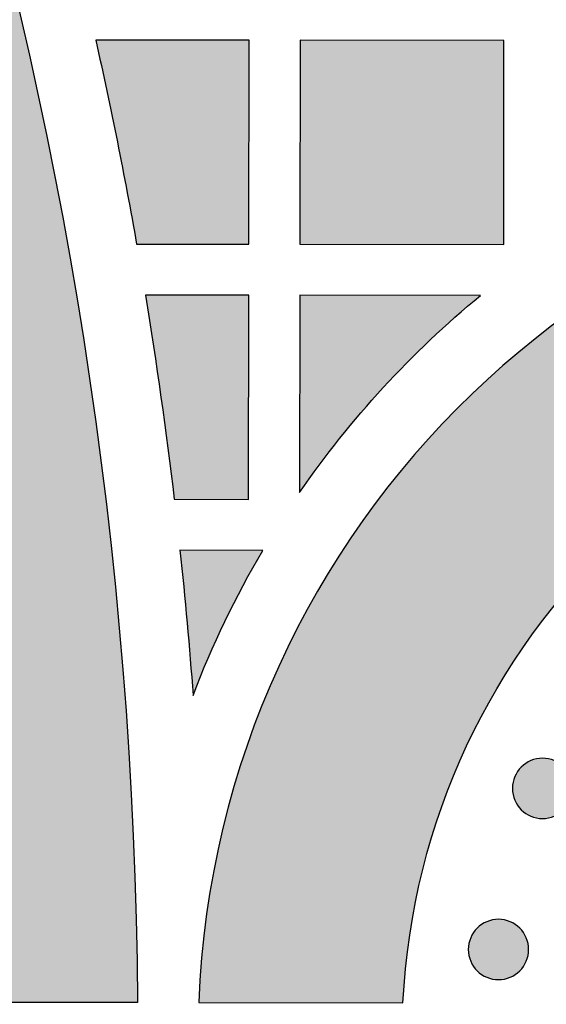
# Model space of a CAD drawing. Header units: millimetres. Extents: x -3873 to -97, y 912 to 4165.
# Tile 495 of 656: x -1400 to -1369, y 2910 to 2968. Entities that reach past the tile are written whole.
import ezdxf

# ---------------------------------------------------------------- set-up
doc = ezdxf.new("R2010")
doc.units = ezdxf.units.MM
doc.layers.add('pattern', color=7, linetype='Continuous', true_color=0x000000)

msp = doc.modelspace()

# ---------------------------------------------------------------- hatches: boundary and pattern name
at = {"layer": 'pattern'}
for points in [[(-1459.376, 3064.29), (-1458.047, 3064.119), (-1456.719, 3063.91), (-1455.394, 3063.663), (-1454.075, 3063.378), (-1452.761, 3063.056), (-1451.456, 3062.697), (-1450.161, 3062.3), (-1448.877, 3061.867), (-1447.605, 3061.397), (-1446.348, 3060.892), (-1445.107, 3060.352), (-1443.882, 3059.778), (-1442.677, 3059.171), (-1441.491, 3058.531), (-1440.327, 3057.859), (-1439.185, 3057.157), (-1436.495, 3053.165), (-1433.872, 3049.114), (-1431.318, 3045.006), (-1428.835, 3040.841), (-1426.425, 3036.622), (-1424.088, 3032.351), (-1421.828, 3028.03), (-1419.645, 3023.661), (-1417.541, 3019.246), (-1415.517, 3014.786), (-1413.575, 3010.285), (-1411.716, 3005.745), (-1409.94, 3001.167), (-1408.251, 2996.554), (-1406.647, 2991.909), (-1405.13, 2987.233), (-1403.702, 2982.53), (-1402.362, 2977.802), (-1401.111, 2973.051), (-1399.95, 2968.281), (-1398.88, 2963.492), (-1397.9, 2958.689), (-1397.011, 2953.873), (-1396.213, 2949.048), (-1395.507, 2944.215), (-1394.891, 2939.377), (-1394.366, 2934.537), (-1393.932, 2929.698), (-1393.589, 2924.862), (-1393.335, 2920.03), (-1393.171, 2915.207), (-1393.096, 2910.394), (-1405.096, 2910.406), (-1405.183, 2915.513), (-1405.375, 2920.633), (-1405.673, 2925.764), (-1406.077, 2930.902), (-1406.589, 2936.044), (-1407.208, 2941.187), (-1407.936, 2946.327), (-1408.772, 2951.461), (-1409.716, 2956.585), (-1410.768, 2961.696), (-1411.928, 2966.791), (-1413.196, 2971.865), (-1414.572, 2976.917), (-1416.053, 2981.942), (-1417.64, 2986.937), (-1419.332, 2991.899), (-1421.128, 2996.825), (-1423.026, 3001.71), (-1425.025, 3006.553), (-1427.124, 3011.349), (-1429.32, 3016.096), (-1431.613, 3020.792), (-1434, 3025.432), (-1436.48, 3030.014), (-1439.05, 3034.536), (-1441.708, 3038.995), (-1444.452, 3043.388), (-1447.28, 3047.714), (-1450.189, 3051.968), (-1453.176, 3056.151), (-1456.239, 3060.258)], [(-1395.553, 2966.995), (-1394.281, 2961.007), (-1393.147, 2954.993), (-1386.543, 2954.986), (-1386.532, 2966.986)], [(-1371.543, 2954.972), (-1371.532, 2966.972), (-1383.532, 2966.983), (-1383.543, 2954.983)], [(-1377.477, 2910.379), (-1377.423, 2911.253), (-1377.35, 2912.134), (-1377.257, 2913.019), (-1377.143, 2913.91), (-1377.009, 2914.805), (-1376.853, 2915.703), (-1376.676, 2916.604), (-1376.477, 2917.507), (-1376.256, 2918.412), (-1376.012, 2919.317), (-1375.746, 2920.222), (-1375.456, 2921.126), (-1375.144, 2922.028), (-1374.809, 2922.928), (-1374.45, 2923.825), (-1374.068, 2924.717), (-1373.663, 2925.603), (-1373.235, 2926.484), (-1372.783, 2927.358), (-1372.309, 2928.224), (-1371.812, 2929.081), (-1371.292, 2929.929), (-1370.749, 2930.766), (-1370.185, 2931.592), (-1369.599, 2932.406), (-1368.992, 2933.206), (-1368.363, 2933.993), (-1367.715, 2934.765), (-1367.046, 2935.521), (-1366.359, 2936.262), (-1365.652, 2936.985), (-1364.927, 2937.691), (-1364.185, 2938.378), (-1363.427, 2939.047), (-1362.652, 2939.696), (-1361.862, 2940.325), (-1361.058, 2940.933), (-1360.24, 2941.52), (-1359.409, 2942.085), (-1358.567, 2942.629), (-1357.713, 2943.15), (-1356.849, 2943.649), (-1355.976, 2944.124), (-1355.094, 2944.577), (-1354.205, 2945.006), (-1353.309, 2945.412), (-1352.408, 2945.795), (-1351.501, 2946.154), (-1350.591, 2946.49), (-1349.677, 2946.802), (-1348.761, 2947.091), (-1347.844, 2947.356), (-1346.926, 2947.599), (-1346.009, 2947.818), (-1345.092, 2948.015), (-1344.178, 2948.19), (-1343.265, 2948.342), (-1342.356, 2948.473), (-1341.451, 2948.582), (-1340.551, 2948.671), (-1339.656, 2948.739), (-1338.766, 2948.786), (-1337.884, 2948.814), (-1337.008, 2948.823), (-1336.132, 2948.812), (-1335.249, 2948.783), (-1334.36, 2948.733), (-1333.465, 2948.664), (-1332.565, 2948.574), (-1331.66, 2948.463), (-1330.751, 2948.33), (-1329.839, 2948.176), (-1328.925, 2948), (-1328.009, 2947.801), (-1327.092, 2947.58), (-1326.174, 2947.335), (-1325.258, 2947.068), (-1324.342, 2946.778), (-1323.429, 2946.464), (-1322.52, 2946.126), (-1321.614, 2945.766), (-1320.713, 2945.381), (-1319.818, 2944.974), (-1318.93, 2944.543), (-1318.049, 2944.088), (-1317.177, 2943.611), (-1316.314, 2943.111), (-1315.461, 2942.588), (-1314.619, 2942.043), (-1313.79, 2941.475), (-1312.973, 2940.887), (-1312.17, 2940.277), (-1311.381, 2939.647), (-1310.608, 2938.997), (-1309.85, 2938.327), (-1309.109, 2937.638), (-1308.386, 2936.931), (-1307.681, 2936.206), (-1306.995, 2935.464), (-1306.328, 2934.706), (-1305.68, 2933.933), (-1305.054, 2933.145), (-1304.448, 2932.343), (-1303.863, 2931.529), (-1303.301, 2930.702), (-1302.76, 2929.864), (-1302.242, 2929.015), (-1301.746, 2928.157), (-1301.273, 2927.29), (-1300.823, 2926.415), (-1300.397, 2925.534), (-1299.993, 2924.646), (-1299.613, 2923.753), (-1299.256, 2922.856), (-1298.923, 2921.956), (-1298.612, 2921.053), (-1298.325, 2920.148), (-1298.06, 2919.243), (-1297.818, 2918.337), (-1297.598, 2917.432), (-1297.401, 2916.528), (-1297.226, 2915.627), (-1297.072, 2914.728), (-1296.939, 2913.833), (-1296.827, 2912.943), (-1296.735, 2912.057), (-1296.664, 2911.177), (-1296.612, 2910.302), (-1284.601, 2910.291), (-1284.656, 2911.432), (-1284.736, 2912.581), (-1284.843, 2913.738), (-1284.976, 2914.901), (-1285.137, 2916.071), (-1285.325, 2917.245), (-1285.542, 2918.424), (-1285.788, 2919.606), (-1286.062, 2920.79), (-1286.367, 2921.976), (-1286.701, 2923.161), (-1287.065, 2924.346), (-1287.459, 2925.529), (-1287.884, 2926.709), (-1288.339, 2927.885), (-1288.825, 2929.055), (-1289.342, 2930.219), (-1289.89, 2931.376), (-1290.468, 2932.523), (-1291.076, 2933.661), (-1291.715, 2934.787), (-1292.384, 2935.902), (-1293.082, 2937.002), (-1293.809, 2938.088), (-1294.566, 2939.159), (-1295.35, 2940.212), (-1296.162, 2941.247), (-1297.001, 2942.263), (-1297.867, 2943.26), (-1298.758, 2944.234), (-1299.674, 2945.187), (-1300.614, 2946.117), (-1301.577, 2947.023), (-1302.562, 2947.903), (-1303.569, 2948.759), (-1304.596, 2949.588), (-1305.642, 2950.389), (-1306.706, 2951.164), (-1307.787, 2951.909), (-1308.884, 2952.626), (-1309.995, 2953.314), (-1311.121, 2953.972), (-1312.258, 2954.6), (-1313.407, 2955.197), (-1314.566, 2955.764), (-1315.734, 2956.3), (-1316.909, 2956.806), (-1318.091, 2957.28), (-1319.278, 2957.723), (-1320.47, 2958.136), (-1321.664, 2958.518), (-1322.861, 2958.869), (-1324.058, 2959.19), (-1325.255, 2959.481), (-1326.451, 2959.742), (-1327.644, 2959.974), (-1328.834, 2960.176), (-1330.02, 2960.35), (-1331.201, 2960.496), (-1332.375, 2960.614), (-1333.543, 2960.706), (-1334.703, 2960.77), (-1335.854, 2960.809), (-1336.996, 2960.823), (-1338.139, 2960.811), (-1339.29, 2960.775), (-1340.45, 2960.712), (-1341.618, 2960.623), (-1342.793, 2960.507), (-1343.974, 2960.364), (-1345.16, 2960.192), (-1346.35, 2959.991), (-1347.544, 2959.762), (-1348.74, 2959.503), (-1349.938, 2959.215), (-1351.136, 2958.896), (-1352.333, 2958.547), (-1353.528, 2958.168), (-1354.72, 2957.757), (-1355.908, 2957.316), (-1357.091, 2956.844), (-1358.268, 2956.341), (-1359.436, 2955.807), (-1360.596, 2955.242), (-1361.746, 2954.647), (-1362.885, 2954.021), (-1364.012, 2953.365), (-1365.125, 2952.68), (-1366.223, 2951.965), (-1367.305, 2951.221), (-1368.371, 2950.449), (-1369.418, 2949.649), (-1370.447, 2948.823), (-1371.455, 2947.969), (-1372.442, 2947.09), (-1373.407, 2946.186), (-1374.348, 2945.258), (-1375.266, 2944.307), (-1376.159, 2943.334), (-1377.027, 2942.34), (-1377.868, 2941.325), (-1378.682, 2940.291), (-1379.468, 2939.239), (-1380.227, 2938.171), (-1380.956, 2937.086), (-1381.656, 2935.987), (-1382.327, 2934.874), (-1382.968, 2933.749), (-1383.579, 2932.612), (-1384.159, 2931.466), (-1384.709, 2930.31), (-1385.228, 2929.147), (-1385.716, 2927.978), (-1386.174, 2926.803), (-1386.601, 2925.624), (-1386.998, 2924.442), (-1387.364, 2923.257), (-1387.7, 2922.072), (-1388.007, 2920.888), (-1388.283, 2919.704), (-1388.531, 2918.522), (-1388.75, 2917.344), (-1388.941, 2916.17), (-1389.104, 2915.001), (-1389.24, 2913.837), (-1389.349, 2912.681), (-1389.431, 2911.532), (-1389.488, 2910.391)], [(-1392.634, 2951.992), (-1391.717, 2946.001), (-1390.935, 2939.991), (-1386.558, 2939.986), (-1386.546, 2951.986)], [(-1372.913, 2951.973), (-1383.546, 2951.983), (-1383.557, 2940.387), (-1382.412, 2941.989), (-1381.818, 2942.775), (-1381.209, 2943.552), (-1380.587, 2944.319), (-1379.952, 2945.074), (-1379.303, 2945.819), (-1378.64, 2946.553), (-1377.966, 2947.274), (-1377.278, 2947.984), (-1376.579, 2948.681), (-1375.868, 2949.366), (-1375.146, 2950.038), (-1374.412, 2950.697)], [(-1390.597, 2936.99), (-1389.824, 2928.459), (-1389.391, 2929.56), (-1388.935, 2930.652), (-1388.456, 2931.735), (-1387.954, 2932.808), (-1387.43, 2933.87), (-1386.883, 2934.921), (-1386.315, 2935.959), (-1385.726, 2936.985)], [(-1370.514, 2924.243), (-1370.486, 2924.27), (-1370.457, 2924.297), (-1370.427, 2924.324), (-1370.396, 2924.35), (-1370.364, 2924.376), (-1370.332, 2924.401), (-1370.298, 2924.426), (-1370.264, 2924.45), (-1370.229, 2924.473), (-1370.194, 2924.496), (-1370.157, 2924.518), (-1370.12, 2924.539), (-1370.082, 2924.56), (-1370.043, 2924.579), (-1370.004, 2924.598), (-1369.964, 2924.616), (-1369.923, 2924.633), (-1369.881, 2924.649), (-1369.839, 2924.664), (-1369.797, 2924.678), (-1369.754, 2924.691), (-1369.711, 2924.703), (-1369.667, 2924.714), (-1369.622, 2924.724), (-1369.578, 2924.733), (-1369.533, 2924.74), (-1369.487, 2924.747), (-1369.442, 2924.752), (-1369.396, 2924.756), (-1369.35, 2924.759), (-1369.305, 2924.761), (-1369.259, 2924.761), (-1369.213, 2924.761), (-1369.167, 2924.759), (-1369.121, 2924.756), (-1369.075, 2924.752), (-1369.03, 2924.746), (-1368.985, 2924.74), (-1368.94, 2924.732), (-1368.895, 2924.723), (-1368.851, 2924.713), (-1368.807, 2924.702), (-1368.764, 2924.69), (-1368.721, 2924.677), (-1368.678, 2924.663), (-1368.636, 2924.648), (-1368.595, 2924.632), (-1368.554, 2924.615), (-1368.514, 2924.597), (-1368.475, 2924.578), (-1368.436, 2924.558), (-1368.398, 2924.538), (-1368.361, 2924.516), (-1368.324, 2924.494), (-1368.289, 2924.471), (-1368.254, 2924.448), (-1368.22, 2924.424), (-1368.186, 2924.399), (-1368.154, 2924.374), (-1368.122, 2924.348), (-1368.092, 2924.322), (-1368.062, 2924.295), (-1368.033, 2924.268), (-1368.005, 2924.24), (-1367.977, 2924.212), (-1367.95, 2924.183), (-1367.923, 2924.153), (-1367.897, 2924.122), (-1367.871, 2924.091), (-1367.846, 2924.058), (-1367.821, 2924.025), (-1367.797, 2923.991), (-1367.774, 2923.956), (-1367.751, 2923.92), (-1367.729, 2923.884), (-1367.708, 2923.846), (-1367.688, 2923.808), (-1367.668, 2923.77), (-1367.649, 2923.73), (-1367.631, 2923.69), (-1367.614, 2923.649), (-1367.598, 2923.608), (-1367.583, 2923.566), (-1367.569, 2923.524), (-1367.556, 2923.481), (-1367.544, 2923.437), (-1367.533, 2923.393), (-1367.523, 2923.349), (-1367.515, 2923.304), (-1367.507, 2923.259), (-1367.501, 2923.214), (-1367.495, 2923.168), (-1367.491, 2923.123), (-1367.488, 2923.077), (-1367.487, 2923.031), (-1367.486, 2922.985), (-1367.487, 2922.939), (-1367.489, 2922.893), (-1367.492, 2922.848), (-1367.496, 2922.802), (-1367.501, 2922.757), (-1367.508, 2922.711), (-1367.515, 2922.666), (-1367.524, 2922.622), (-1367.534, 2922.577), (-1367.545, 2922.534), (-1367.557, 2922.49), (-1367.57, 2922.447), (-1367.584, 2922.405), (-1367.6, 2922.363), (-1367.616, 2922.321), (-1367.633, 2922.281), (-1367.651, 2922.241), (-1367.67, 2922.201), (-1367.689, 2922.162), (-1367.71, 2922.124), (-1367.731, 2922.087), (-1367.753, 2922.051), (-1367.776, 2922.015), (-1367.799, 2921.98), (-1367.823, 2921.946), (-1367.848, 2921.913), (-1367.873, 2921.88), (-1367.899, 2921.849), (-1367.925, 2921.818), (-1367.952, 2921.788), (-1367.979, 2921.759), (-1368.007, 2921.731), (-1368.035, 2921.704), (-1368.064, 2921.676), (-1368.094, 2921.65), (-1368.125, 2921.624), (-1368.156, 2921.598), (-1368.189, 2921.573), (-1368.222, 2921.548), (-1368.256, 2921.524), (-1368.291, 2921.501), (-1368.327, 2921.478), (-1368.364, 2921.456), (-1368.401, 2921.435), (-1368.439, 2921.414), (-1368.478, 2921.395), (-1368.517, 2921.376), (-1368.557, 2921.358), (-1368.598, 2921.341), (-1368.639, 2921.325), (-1368.681, 2921.31), (-1368.724, 2921.296), (-1368.767, 2921.283), (-1368.81, 2921.271), (-1368.854, 2921.26), (-1368.898, 2921.25), (-1368.943, 2921.241), (-1368.988, 2921.234), (-1369.033, 2921.227), (-1369.079, 2921.222), (-1369.124, 2921.218), (-1369.17, 2921.215), (-1369.216, 2921.213), (-1369.262, 2921.213), (-1369.308, 2921.213), (-1369.354, 2921.215), (-1369.4, 2921.218), (-1369.445, 2921.222), (-1369.491, 2921.228), (-1369.536, 2921.234), (-1369.581, 2921.242), (-1369.626, 2921.251), (-1369.67, 2921.261), (-1369.714, 2921.272), (-1369.757, 2921.284), (-1369.8, 2921.297), (-1369.843, 2921.311), (-1369.885, 2921.326), (-1369.926, 2921.342), (-1369.967, 2921.359), (-1370.007, 2921.377), (-1370.046, 2921.396), (-1370.085, 2921.416), (-1370.123, 2921.436), (-1370.16, 2921.458), (-1370.197, 2921.48), (-1370.232, 2921.502), (-1370.267, 2921.526), (-1370.301, 2921.55), (-1370.334, 2921.575), (-1370.367, 2921.6), (-1370.398, 2921.626), (-1370.429, 2921.652), (-1370.459, 2921.679), (-1370.488, 2921.706), (-1370.516, 2921.734), (-1370.544, 2921.762), (-1370.571, 2921.791), (-1370.598, 2921.821), (-1370.624, 2921.851), (-1370.649, 2921.883), (-1370.675, 2921.916), (-1370.699, 2921.949), (-1370.723, 2921.983), (-1370.747, 2922.018), (-1370.769, 2922.054), (-1370.791, 2922.09), (-1370.813, 2922.127), (-1370.833, 2922.165), (-1370.853, 2922.204), (-1370.871, 2922.244), (-1370.889, 2922.284), (-1370.906, 2922.325), (-1370.922, 2922.366), (-1370.938, 2922.408), (-1370.952, 2922.45), (-1370.965, 2922.493), (-1370.977, 2922.537), (-1370.988, 2922.581), (-1370.997, 2922.625), (-1371.006, 2922.67), (-1371.014, 2922.715), (-1371.02, 2922.76), (-1371.025, 2922.805), (-1371.029, 2922.851), (-1371.032, 2922.897), (-1371.034, 2922.943), (-1371.035, 2922.989), (-1371.034, 2923.035), (-1371.032, 2923.08), (-1371.029, 2923.126), (-1371.025, 2923.172), (-1371.02, 2923.217), (-1371.013, 2923.263), (-1371.005, 2923.308), (-1370.997, 2923.352), (-1370.987, 2923.396), (-1370.976, 2923.44), (-1370.964, 2923.484), (-1370.951, 2923.527), (-1370.936, 2923.569), (-1370.921, 2923.611), (-1370.905, 2923.652), (-1370.888, 2923.693), (-1370.87, 2923.733), (-1370.851, 2923.773), (-1370.831, 2923.811), (-1370.811, 2923.849), (-1370.79, 2923.887), (-1370.768, 2923.923), (-1370.745, 2923.959), (-1370.721, 2923.994), (-1370.697, 2924.028), (-1370.673, 2924.061), (-1370.647, 2924.093), (-1370.622, 2924.125), (-1370.595, 2924.156), (-1370.569, 2924.186), (-1370.541, 2924.215)], [(-1373.109, 2914.77), (-1373.081, 2914.798), (-1373.052, 2914.825), (-1373.022, 2914.852), (-1372.991, 2914.878), (-1372.959, 2914.904), (-1372.927, 2914.929), (-1372.893, 2914.953), (-1372.859, 2914.977), (-1372.824, 2915.001), (-1372.789, 2915.024), (-1372.752, 2915.046), (-1372.715, 2915.067), (-1372.677, 2915.087), (-1372.638, 2915.107), (-1372.599, 2915.126), (-1372.558, 2915.144), (-1372.518, 2915.161), (-1372.476, 2915.177), (-1372.434, 2915.192), (-1372.392, 2915.206), (-1372.349, 2915.219), (-1372.305, 2915.231), (-1372.262, 2915.242), (-1372.217, 2915.252), (-1372.173, 2915.26), (-1372.128, 2915.268), (-1372.082, 2915.274), (-1372.037, 2915.28), (-1371.991, 2915.284), (-1371.945, 2915.287), (-1371.9, 2915.288), (-1371.854, 2915.289), (-1371.808, 2915.288), (-1371.762, 2915.286), (-1371.716, 2915.283), (-1371.67, 2915.279), (-1371.625, 2915.274), (-1371.58, 2915.267), (-1371.535, 2915.26), (-1371.49, 2915.251), (-1371.446, 2915.241), (-1371.402, 2915.23), (-1371.358, 2915.218), (-1371.316, 2915.205), (-1371.273, 2915.191), (-1371.231, 2915.175), (-1371.19, 2915.159), (-1371.149, 2915.142), (-1371.109, 2915.124), (-1371.07, 2915.105), (-1371.031, 2915.086), (-1370.993, 2915.065), (-1370.956, 2915.044), (-1370.919, 2915.022), (-1370.883, 2914.999), (-1370.849, 2914.976), (-1370.814, 2914.951), (-1370.781, 2914.927), (-1370.749, 2914.902), (-1370.717, 2914.876), (-1370.687, 2914.849), (-1370.657, 2914.823), (-1370.628, 2914.796), (-1370.6, 2914.768), (-1370.572, 2914.74), (-1370.545, 2914.711), (-1370.518, 2914.681), (-1370.492, 2914.65), (-1370.466, 2914.618), (-1370.441, 2914.586), (-1370.416, 2914.553), (-1370.392, 2914.519), (-1370.369, 2914.484), (-1370.346, 2914.448), (-1370.324, 2914.411), (-1370.303, 2914.374), (-1370.283, 2914.336), (-1370.263, 2914.297), (-1370.244, 2914.258), (-1370.226, 2914.218), (-1370.209, 2914.177), (-1370.193, 2914.136), (-1370.178, 2914.094), (-1370.164, 2914.051), (-1370.151, 2914.008), (-1370.139, 2913.965), (-1370.128, 2913.921), (-1370.118, 2913.876), (-1370.11, 2913.832), (-1370.102, 2913.787), (-1370.096, 2913.742), (-1370.09, 2913.696), (-1370.086, 2913.65), (-1370.083, 2913.605), (-1370.082, 2913.559), (-1370.081, 2913.513), (-1370.082, 2913.467), (-1370.084, 2913.421), (-1370.087, 2913.375), (-1370.091, 2913.33), (-1370.096, 2913.284), (-1370.103, 2913.239), (-1370.11, 2913.194), (-1370.119, 2913.149), (-1370.129, 2913.105), (-1370.14, 2913.061), (-1370.152, 2913.018), (-1370.165, 2912.975), (-1370.179, 2912.932), (-1370.194, 2912.89), (-1370.211, 2912.849), (-1370.228, 2912.808), (-1370.246, 2912.768), (-1370.265, 2912.729), (-1370.284, 2912.69), (-1370.305, 2912.652), (-1370.326, 2912.615), (-1370.348, 2912.578), (-1370.371, 2912.543), (-1370.394, 2912.508), (-1370.418, 2912.474), (-1370.443, 2912.44), (-1370.468, 2912.408), (-1370.494, 2912.376), (-1370.52, 2912.346), (-1370.547, 2912.316), (-1370.574, 2912.287), (-1370.602, 2912.259), (-1370.63, 2912.231), (-1370.659, 2912.204), (-1370.689, 2912.177), (-1370.72, 2912.151), (-1370.751, 2912.125), (-1370.784, 2912.1), (-1370.817, 2912.076), (-1370.851, 2912.052), (-1370.886, 2912.028), (-1370.922, 2912.006), (-1370.959, 2911.984), (-1370.996, 2911.962), (-1371.034, 2911.942), (-1371.073, 2911.922), (-1371.112, 2911.903), (-1371.152, 2911.886), (-1371.193, 2911.869), (-1371.234, 2911.853), (-1371.276, 2911.837), (-1371.319, 2911.823), (-1371.362, 2911.81), (-1371.405, 2911.798), (-1371.449, 2911.787), (-1371.493, 2911.778), (-1371.538, 2911.769), (-1371.583, 2911.761), (-1371.628, 2911.755), (-1371.674, 2911.75), (-1371.719, 2911.745), (-1371.765, 2911.743), (-1371.811, 2911.741), (-1371.857, 2911.74), (-1371.903, 2911.741), (-1371.949, 2911.743), (-1371.995, 2911.746), (-1372.04, 2911.75), (-1372.086, 2911.755), (-1372.131, 2911.762), (-1372.176, 2911.769), (-1372.221, 2911.778), (-1372.265, 2911.788), (-1372.309, 2911.799), (-1372.352, 2911.811), (-1372.395, 2911.824), (-1372.438, 2911.839), (-1372.48, 2911.854), (-1372.521, 2911.87), (-1372.562, 2911.887), (-1372.602, 2911.905), (-1372.641, 2911.924), (-1372.68, 2911.943), (-1372.718, 2911.964), (-1372.755, 2911.985), (-1372.792, 2912.007), (-1372.827, 2912.03), (-1372.862, 2912.054), (-1372.896, 2912.078), (-1372.929, 2912.102), (-1372.962, 2912.128), (-1372.993, 2912.153), (-1373.024, 2912.18), (-1373.054, 2912.206), (-1373.083, 2912.234), (-1373.111, 2912.261), (-1373.139, 2912.289), (-1373.166, 2912.318), (-1373.192, 2912.348), (-1373.219, 2912.379), (-1373.244, 2912.411), (-1373.27, 2912.443), (-1373.294, 2912.476), (-1373.318, 2912.511), (-1373.342, 2912.546), (-1373.364, 2912.581), (-1373.386, 2912.618), (-1373.408, 2912.655), (-1373.428, 2912.693), (-1373.448, 2912.732), (-1373.466, 2912.771), (-1373.484, 2912.811), (-1373.501, 2912.852), (-1373.517, 2912.894), (-1373.532, 2912.935), (-1373.547, 2912.978), (-1373.56, 2913.021), (-1373.572, 2913.064), (-1373.583, 2913.108), (-1373.592, 2913.153), (-1373.601, 2913.197), (-1373.609, 2913.242), (-1373.615, 2913.288), (-1373.62, 2913.333), (-1373.624, 2913.379), (-1373.627, 2913.424), (-1373.629, 2913.47), (-1373.63, 2913.516), (-1373.629, 2913.562), (-1373.627, 2913.608), (-1373.624, 2913.654), (-1373.62, 2913.699), (-1373.615, 2913.745), (-1373.608, 2913.79), (-1373.6, 2913.835), (-1373.592, 2913.88), (-1373.582, 2913.924), (-1373.571, 2913.968), (-1373.559, 2914.011), (-1373.546, 2914.054), (-1373.531, 2914.097), (-1373.516, 2914.139), (-1373.5, 2914.18), (-1373.483, 2914.221), (-1373.465, 2914.261), (-1373.446, 2914.3), (-1373.426, 2914.339), (-1373.406, 2914.377), (-1373.385, 2914.414), (-1373.363, 2914.451), (-1373.34, 2914.486), (-1373.316, 2914.521), (-1373.292, 2914.555), (-1373.268, 2914.589), (-1373.242, 2914.621), (-1373.217, 2914.653), (-1373.19, 2914.683), (-1373.164, 2914.713), (-1373.136, 2914.742)]]:
    msp.add_hatch(color=256, dxfattribs=at).paths.add_polyline_path(points, flags=0)

# ---------------------------------------------------------------- linework, layer by layer
for p, q in [((-1385.726, 2936.985), (-1390.597, 2936.99)), ((-1393.096, 2910.394), (-1405.096, 2910.406)), ((-1389.488, 2910.391), (-1377.477, 2910.379))]:
    msp.add_line(p, q, dxfattribs=at)
for points in [[(-1393.147, 2954.993), (-1386.543, 2954.986), (-1386.532, 2966.986), (-1395.553, 2966.995)], [(-1390.935, 2939.991), (-1386.558, 2939.986), (-1386.546, 2951.986), (-1392.634, 2951.992)], [(-1372.913, 2951.973), (-1383.546, 2951.983), (-1383.557, 2940.387)]]:
    msp.add_lwpolyline(points, dxfattribs=at)
msp.add_lwpolyline([(-1371.543, 2954.972), (-1371.532, 2966.972), (-1383.532, 2966.983), (-1383.543, 2954.983)], close=True, dxfattribs=at)
at = {"layer": 'pattern', "extrusion": (0, 0, -1)}
for centre in [(1369.26, 2922.987), (1371.855, 2913.515)]:
    msp.add_circle(centre, 1.774, dxfattribs=at)
for centre, radius, start, end in [((1655.18, 2908.708), 262.09, 145.50001, 179.63142), ((1655.18, 2908.708), 266.09, 167.34686, 169.98284), ((1655.18, 2908.708), 266.09, 170.63833, 173.24851), ((1337.046, 2908.341), 56.482, 34.56757, 50.57898), ((1337.046, 2908.341), 40.482, 2.88644, 177.22277), ((1655.178, 2908.712), 266.088, 173.89942, 175.74404), ((1337.046, 2908.341), 56.482, 20.86594, 30.47381)]:
    msp.add_arc(centre, radius, start, end, dxfattribs=at)
at = {"layer": 'pattern'}
msp.add_arc((-1337.046, 2908.341), 52.482, 2.12937, 177.76142, dxfattribs=at)

doc.saveas('drawing.dxf')
